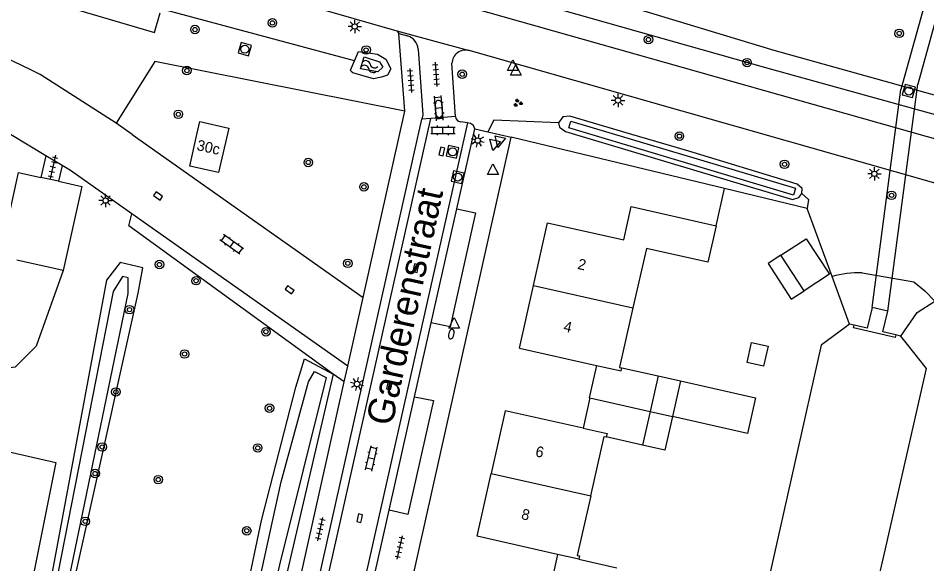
# Model space of a CAD drawing. Extents: x 128000 to 131008, y 398996 to 402500.
# Drawn here: x 128801.3 to 128886.2, y 399459.9 to 399510.9 of the extents above; entities that cross this region are included whole.
import ezdxf

# ---------------------------------------------------------------- set-up
doc = ezdxf.new("R2010")
doc.units = 0
for name, color, linetype in [('gg-afsc-hekwerk', 7, 'Continuous'), ('gg-anno-huisnummerreeks BGT', 7, 'Continuous'), ('gg-anno-openbare ruimte label', 7, 'Continuous'), ('gg-bbg-gedigitaliseerde bebouwing', 7, 'Continuous'), ('gg-bbg-gedigitaliseerde bijgebouw', 7, 'Continuous'), ('gg-bbg-hoofdgebouw', 7, 'Continuous'), ('gg-bbg-luifel en loopbrug', 7, 'Continuous'), ('gg-bbg-overig bouwwerk', 7, 'Continuous'), ('gg-bbg-tussenscheiding', 7, 'Continuous'), ('gg-knt-BGT kruinlijn', 7, 'Continuous'), ('gg-knt-verharding', 7, 'Continuous'), ('gg-knt-verharding nz', 7, 'Continuous'), ('gg-kntw-beschoeiing', 7, 'Continuous'), ('gg-kntw-bovenkant insteek waterloop', 7, 'Continuous'), ('gg-kntw-waterlijn', 7, 'Continuous'), ('gg-kwrk-duiker nz buis', 7, 'Continuous'), ('gg-kwrk-duiker nz vlak', 7, 'Continuous'), ('gg-kwrk-uitstroombak niveau min 01', 7, 'Continuous'), ('gt-grn-groengrens', 7, 'Continuous'), ('gt-grn-vlakafsluiter', 7, 'Continuous'), ('gt-symb-boom', 7, 'Continuous'), ('gt-symb-brandkraan', 7, 'Continuous'), ('gt-symb-groenvak', 7, 'Continuous'), ('gt-symb-klinker verharding', 7, 'Continuous'), ('gt-symb-kolk', 7, 'Continuous'), ('gt-symb-lichtmast', 7, 'Continuous'), ('gt-symb-rioolschacht', 7, 'Continuous'), ('gt-symb-tegel verharding', 7, 'Continuous'), ('gt-symb-waterafsluiter', 7, 'Continuous'), ('gt-symb-watersymbool', 7, 'Continuous')]:
    doc.layers.add(name, color=color, linetype=linetype)

# ---------------------------------------------------------------- blocks, each defined once
blk = doc.blocks.new('gt0-BR')
at = {"layer": 'gt-symb-brandkraan'}
for centre, radius, start, end in [((-0.244, 0), 0.206, 107.56694, 252.43307), ((0.599, -2.664), 3, 106.89205, 107.56694), ((0, -0.691), 0.938, 73.10799, 106.89205), ((-0.599, -2.664), 3, 72.43309, 73.10799), ((0.244, 0), 0.206, 287.56695, 72.43309), ((0.599, 2.664), 3, 252.43307, 253.10797), ((0, 0.691), 0.938, 253.10797, 286.89206), ((-0.599, 2.664), 3, 286.89206, 287.56695)]:
    blk.add_arc(centre, radius, start, end, dxfattribs=at)
blk = doc.blocks.new('gt0-WAFSL')
at = {"layer": 'gt-symb-waterafsluiter'}
for p, q in [((-0.5, -0.333), (0, 0.667)), ((0, 0.667), (0.5, -0.333)), ((0.5, -0.333), (-0.5, -0.333))]:
    blk.add_line(p, q, dxfattribs=at)
blk = doc.blocks.new('gt0-KOLK')
at = {"layer": 'gt-symb-kolk'}
blk.add_lwpolyline([(0, 0), (0.375, 0), (0.375, 0.4), (-0.375, 0.4), (-0.375, 0), (0, 0)], dxfattribs=at)
blk = doc.blocks.new('gt0-BOOM')
at = {"layer": 'gt-symb-boom'}
for radius in [0.4, 0.2]:
    blk.add_circle((0, 0), radius, dxfattribs=at)
blk = doc.blocks.new('gt0-RS')
at = {"layer": 'gt-symb-rioolschacht'}
blk.add_lwpolyline([(-0.5, -0.5), (0.5, -0.5), (0.5, 0.5), (-0.5, 0.5)], close=True, dxfattribs=at)
blk.add_circle((0, 0), 0.375, dxfattribs=at)
blk = doc.blocks.new('gt0-TEG1')
at = {"layer": 'gt-symb-tegel verharding'}
for p, q in [((-1.125, 0), (1.125, 0)), ((-0.9, -0.25), (-0.9, 0.25)), ((-0.45, -0.25), (-0.45, 0.25)), ((0, -0.25), (0, 0.25)), ((0.45, -0.25), (0.45, 0.25)), ((0.9, -0.25), (0.9, 0.25))]:
    blk.add_line(p, q, dxfattribs=at)
blk = doc.blocks.new('gt0-KL1')
at = {"layer": 'gt-symb-klinker verharding'}
for p, q in [((-1.15, 0.3), (1.15, 0.3)), ((-1, -0.3), (-1, 0.3)), ((-0.5, 0.3), (-0.5, 0.45)), ((0, -0.3), (0, 0.3)), ((0.5, 0.3), (0.5, 0.45)), ((1, -0.3), (1, 0.3)), ((-1.15, -0.3), (1.15, -0.3)), ((-0.5, -0.45), (-0.5, -0.3)), ((0.5, -0.45), (0.5, -0.3))]:
    blk.add_line(p, q, dxfattribs=at)
blk = doc.blocks.new('gt0-LMAST')
at = {"layer": 'gt-symb-lichtmast'}
for p, q in [((-0.182, 0.173), (-0.447, 0.438)), ((-0.005, 0.246), (-0.005, 0.621)), ((0.172, 0.173), (0.437, 0.438)), ((-0.255, -0.004), (-0.63, -0.004)), ((-0.182, -0.181), (-0.447, -0.446)), ((-0.005, -0.254), (-0.005, -0.629)), ((0.437, -0.446), (0.172, -0.181)), ((0.245, -0.004), (0.62, -0.004))]:
    blk.add_line(p, q, dxfattribs=at)
blk.add_circle((-0.005, -0.004), 0.25, dxfattribs=at)
blk = doc.blocks.new('gt0-GRVAK')
at = {"layer": 'gt-symb-groenvak'}
for p, q in [((-0.11, 0.189), (-0.228, 0.24)), ((-0.182, 0.153), (0.088, 0.153)), ((-0.091, 0.211), (-0.156, 0.322)), ((-0.047, 0.214), (-0.047, 0.393)), ((-0.004, 0.211), (0.061, 0.322)), ((0.015, 0.189), (0.133, 0.24)), ((0.262, -0.052), (0.197, 0.059)), ((0.305, -0.049), (0.305, 0.13)), ((0.349, -0.052), (0.414, 0.059)), ((-0.245, -0.228), (-0.363, -0.177)), ((-0.318, -0.264), (-0.047, -0.264)), ((-0.226, -0.206), (-0.291, -0.095)), ((-0.183, -0.203), (-0.183, -0.024)), ((-0.139, -0.206), (-0.074, -0.095)), ((-0.12, -0.228), (-0.002, -0.177)), ((0.243, -0.074), (0.125, -0.023)), ((0.17, -0.11), (0.441, -0.11)), ((0.368, -0.074), (0.486, -0.023))]:
    blk.add_line(p, q, dxfattribs=at)
blk = doc.blocks.new('gt0-WA')
at = {"layer": 'gt-symb-watersymbool'}
for centre, start, end in [((-0.323, 0.022), 28.07249, 151.92751), ((0.427, 0.422), 208.07248, 331.92751), ((-0.323, -0.428), 28.07249, 151.92751), ((0.427, -0.028), 208.07248, 331.92751)]:
    blk.add_arc(centre, 0.425, start, end, dxfattribs=at)

msp = doc.modelspace()

# ---------------------------------------------------------------- linework, layer by layer
at = {"layer": 'gg-afsc-hekwerk'}
msp.add_lwpolyline([(128798.155, 399470.913), (128804.835, 399469.366), (128784.728, 399368.915)], dxfattribs=at)
at = {"layer": 'gg-bbg-gedigitaliseerde bebouwing'}
for points in [[(128855.31, 399478.44), (128857.623, 399477.92), (128857.69, 399478.22)], [(128854.069, 399472.575), (128856.308, 399472.072), (128856.237, 399471.758)]]:
    msp.add_lwpolyline(points, dxfattribs=at)
at = {"layer": 'gg-bbg-gedigitaliseerde bijgebouw'}
for p, q in [((128874.706, 399485.398), (128872.532, 399488.723)), ((128861.07, 399477.46), (128860.322, 399474.133)), ((128861.07, 399477.46), (128863.168, 399476.988)), ((128863.168, 399476.988), (128862.41, 399473.657)), ((128860.322, 399474.133), (128859.617, 399470.998))]:
    msp.add_line(p, q, dxfattribs=at)
for points in [[(128872.532, 399488.723), (128874.898, 399490.27), (128877.072, 399486.944), (128874.706, 399485.398)], [(128871.349, 399480.228), (128870.93, 399478.367), (128869.386, 399478.714), (128869.805, 399480.575), (128871.349, 399480.228)], [(128862.41, 399473.657), (128861.698, 399470.53), (128859.617, 399470.998)]]:
    msp.add_lwpolyline(points, dxfattribs=at)
at = {"layer": 'gg-bbg-hoofdgebouw'}
for p, q in [((128848.12, 399480.05), (128849.44, 399485.905)), ((128858.729, 399483.811), (128857.482, 399478.267)), ((128848.12, 399480.05), (128855.31, 399478.44)), ((128846.81, 399474.2), (128845.49, 399468.345)), ((128854.069, 399472.575), (128846.81, 399474.2)), ((128853.671, 399460.354), (128851.695, 399460.798))]:
    msp.add_line(p, q, dxfattribs=at)
for points in [[(128818.016, 399500), (128818.293, 399501.201), (128820.979, 399500.599), (128820.019, 399496.437), (128817.333, 399497.039), (128818.016, 399500)], [(128849.44, 399485.905), (128850.76, 399491.76), (128857.862, 399490.16), (128858.563, 399493.272), (128866.494, 399491.485)], [(128866.494, 399491.485), (128865.725, 399488.073), (128859.98, 399489.37), (128858.729, 399483.811)], [(128857.482, 399478.267), (128857.48, 399478.26), (128857.69, 399478.22)], [(128854.783, 399466.251), (128856.032, 399471.804), (128856.237, 399471.758)], [(128851.695, 399460.798), (128844.17, 399462.49), (128845.49, 399468.345)], [(128854.783, 399466.251), (128853.534, 399460.702), (128853.739, 399460.656), (128853.671, 399460.354)]]:
    msp.add_lwpolyline(points, dxfattribs=at)
at = {"layer": 'gg-bbg-luifel en loopbrug'}
for p, q in [((128857.69, 399478.22), (128861.07, 399477.46)), ((128854.704, 399475.412), (128854.069, 399472.575)), ((128854.704, 399475.412), (128860.322, 399474.133)), ((128859.617, 399470.998), (128856.237, 399471.758)), ((128853.671, 399460.354), (128857.232, 399459.553))]:
    msp.add_line(p, q, dxfattribs=at)
for points in [[(128872.532, 399488.723), (128871.343, 399487.946), (128873.517, 399484.62), (128874.706, 399485.398)], [(128855.31, 399478.44), (128854.636, 399475.427), (128854.704, 399475.412)], [(128863.168, 399476.988), (128870.176, 399475.411), (128869.426, 399472.078), (128862.41, 399473.657)], [(128851.695, 399460.798), (128851.045, 399457.917), (128850.87, 399457.956), (128850.859, 399457.908)]]:
    msp.add_lwpolyline(points, dxfattribs=at)
at = {"layer": 'gg-bbg-overig bouwwerk'}
for p, q in [((128805.079, 399495.631), (128803.448, 399495.993)), ((128805.513, 399487.296), (128801.2, 399488.252))]:
    msp.add_line(p, q, dxfattribs=at)
for points in [[(128799.618, 399488.603), (128801.36, 399496.456), (128803.448, 399495.993)], [(128805.079, 399495.631), (128807.254, 399495.148), (128805.513, 399487.296)]]:
    msp.add_lwpolyline(points, dxfattribs=at)
at = {"layer": 'gg-bbg-tussenscheiding'}
for p, q in [((128849.44, 399485.905), (128858.729, 399483.811)), ((128860.322, 399474.133), (128862.41, 399473.657)), ((128845.49, 399468.345), (128854.783, 399466.251))]:
    msp.add_line(p, q, dxfattribs=at)
at = {"layer": 'gg-knt-BGT kruinlijn'}
msp.add_lwpolyline([(128880.13, 399487.09), (128884.961, 399486.258), (128885.983, 399485.39), (128886.922, 399484.431)], dxfattribs=at)
msp.add_arc((128879.868, 399477.78), 9.314, 88.38986, 105.84006, dxfattribs=at)
at = {"layer": 'gg-knt-verharding'}
for p, q in [((128828.863, 399511.924), (128836.69, 399509.691)), ((128836.69, 399509.691), (128843.43, 399507.84)), ((128836.69, 399509.691), (128836.88, 399509.44)), ((128837.43, 399502.17), (128836.88, 399509.44)), ((128836.88, 399509.44), (128837.68, 399509.21)), ((128952.017, 399476.947), (128843.43, 399507.84)), ((128842.15, 399501.681), (128841.819, 399506.651)), ((128810.462, 399501.067), (128803.376, 399505.585)), ((128833.527, 399484.78), (128837.43, 399502.17)), ((128826.918, 399447.541), (128839.026, 399501.424)), ((128839.862, 399501.497), (128839.026, 399501.424)), ((128840.659, 399501.567), (128839.862, 399501.497)), ((128842.15, 399501.681), (128840.659, 399501.567)), ((128811.973, 399500), (128810.462, 399501.067)), ((128842.281, 399493.057), (128843.96, 399500.525)), ((128843.265, 399501.081), (128842.619, 399501.17)), ((128843.96, 399500.525), (128845.186, 399500.249)), ((128803.904, 399498.017), (128800.588, 399500)), ((128811.973, 399500), (128833.527, 399484.78)), ((128829.85, 399421.46), (128847.36, 399499.76)), ((128845.186, 399500.249), (128847.36, 399499.76)), ((128803.904, 399498.017), (128803.448, 399495.993)), ((128805.418, 399497.112), (128803.904, 399498.017)), ((128805.418, 399497.112), (128805.079, 399495.631)), ((128832.092, 399478.382), (128811.938, 399492.598)), ((128832.092, 399478.382), (128833.527, 399484.78)), ((128838.337, 399475.515), (128839.887, 399482.408)), ((128831.758, 399476.894), (128832.092, 399478.382)), ((128798.36, 399328.07), (128831.758, 399476.894)), ((128834.405, 399458.021), (128835.96, 399464.94))]:
    msp.add_line(p, q, dxfattribs=at)
for points in [[(128961.54, 399478.33), (128954.59, 399480.44), (128829.99, 399515.72)], [(128838.68, 399507.97), (128839.11, 399501.83), (128839.026, 399501.424)], [(128840.659, 399501.567), (128840.442, 399501.647), (128840.34, 399501.85), (128840.279, 399502.87)], [(128840.867, 399502.905), (128840.929, 399501.89), (128840.858, 399501.678), (128840.659, 399501.567)], [(128843.96, 399500.525), (128843.834, 399500.84), (128843.56, 399501.04), (128843.265, 399501.081)], [(128811.938, 399492.598), (128806.211, 399496.638), (128805.418, 399497.112)], [(128842.281, 399493.057), (128844.019, 399492.697), (128841.644, 399482.036), (128839.887, 399482.408)], [(128838.337, 399475.515), (128840.089, 399475.171), (128837.715, 399464.521), (128835.96, 399464.94)]]:
    msp.add_lwpolyline(points, dxfattribs=at)
for centre, radius, start, end in [((128777.242, 399455.826), 56.205, 62.29093, 77.35346), ((128837.253, 399507.842), 1.433, 5.11516, 72.65383), ((128843.11, 399506.588), 1.293, 75.67145, 177.18698), ((128840.573, 399502.888), 0.295, 3.30359, 183.5093), ((128842.734, 399501.746), 0.588, 186.37778, 258.71415)]:
    msp.add_arc(centre, radius, start, end, dxfattribs=at)
at = {"layer": 'gg-knt-verharding nz'}
for p, q in [((128827.698, 399447.366), (128839.862, 399501.497)), ((128843.265, 399501.081), (128831.021, 399446.619)), ((128839.887, 399482.408), (128842.281, 399493.057)), ((128835.96, 399464.94), (128838.337, 399475.515))]:
    msp.add_line(p, q, dxfattribs=at)
at = {"layer": 'gg-kntw-beschoeiing'}
for p, q in [((128878.96, 399482.29), (128878.551, 399481.989)), ((128879.385, 399482.191), (128878.96, 399482.29)), ((128883.73, 399481.18), (128883.282, 399481.281)), ((128884.237, 399480.543), (128883.73, 399481.18)), ((128879.906, 399450.772), (128882.221, 399460.917))]:
    msp.add_line(p, q, dxfattribs=at)
for points in [[(128878.551, 399481.989), (128876.3, 399480.33), (128864.02, 399425.55), (128866.02, 399422.51), (128866.202, 399422.471)], [(128882.221, 399460.917), (128886.15, 399478.14), (128884.237, 399480.543)]]:
    msp.add_lwpolyline(points, dxfattribs=at)
at = {"layer": 'gg-kntw-bovenkant insteek waterloop'}
msp.add_line((128830.733, 399477.637), (128811.055, 399393.034), dxfattribs=at)
for points in [[(128962.195, 399481.417), (128960.297, 399481.379), (128943.164, 399486.67), (128921.16, 399492.726), (128896.768, 399499.112), (128871.129, 399506.222), (128846.145, 399513.323), (128836.883, 399516.012), (128836.072, 399516.265), (128834.773, 399517.135), (128834.862, 399517.663)], [(128834.862, 399517.663), (128837.225, 399517.643), (128845.846, 399515.381), (128856.967, 399512.374), (128871.899, 399507.874), (128898.112, 399500.569), (128921.714, 399493.886), (128945.614, 399487.822), (128955.512, 399484.866)], [(128833.112, 399507.75), (128834.868, 399507.51), (128835.655, 399507.038), (128836.128, 399506.131), (128835.813, 399505.54), (128835.262, 399505.343), (128834.49, 399505.19), (128832.582, 399505.765), (128832.409, 399505.871), (128832.348, 399506.007), (128833.112, 399507.75)], [(128852.847, 399501.706), (128852.177, 399501.636), (128851.79, 399501.076)], [(128874.05, 399495.358), (128863.626, 399498.543), (128858.628, 399500), (128852.847, 399501.706)], [(128851.79, 399501.076), (128851.86, 399500.681), (128852.416, 399500.269), (128873.619, 399493.921), (128874.215, 399494.123), (128874.496, 399494.485)], [(128874.496, 399494.485), (128874.531, 399494.947), (128874.05, 399495.358)], [(128803.067, 399442.589), (128812.528, 399485.199), (128812.953, 399487.543), (128810.829, 399488.035), (128809.574, 399486.407), (128801.421, 399442.589)], [(128824.046, 399463.968), (128827.245, 399476.425), (128828.054, 399479.055), (128830.733, 399477.637)], [(128797.245, 399327.565), (128797.126, 399327.417), (128796.884, 399327.283), (128796.563, 399327.205), (128796.196, 399327.23), (128795.908, 399327.344), (128795.491, 399327.741), (128795.402, 399327.972), (128797.236, 399336.732), (128806.448, 399379.997), (128815.247, 399422.136), (128824.046, 399463.968)]]:
    msp.add_lwpolyline(points, dxfattribs=at)
at = {"layer": 'gg-kntw-waterlijn'}
for points in [[(128833.641, 399507.25), (128835.07, 399506.777), (128835.378, 399506.284), (128834.91, 399505.841), (128833.298, 399506.124), (128833.641, 399507.25)], [(128852.927, 399501.246), (128873.922, 399494.976), (128873.733, 399494.343), (128852.74, 399500.612), (128852.927, 399501.246)], [(128810.198, 399485.327), (128797.868, 399422.684), (128786.765, 399368.103), (128779.399, 399334.405), (128780.086, 399334.255), (128782.66, 399346.031), (128788.699, 399373.657), (128796.84, 399413.725), (128806.078, 399458.544), (128811.577, 399485.143), (128811.577, 399486.615), (128811.071, 399486.753), (128810.198, 399485.327)], [(128825.883, 399467.572), (128828.436, 399476.909), (128828.988, 399477.875), (128830.069, 399477.323), (128825.714, 399459.817), (128815.978, 399417.191), (128803.768, 399361.244), (128796.906, 399327.862), (128795.952, 399328.058), (128806.15, 399376.081), (128816.177, 399423.298), (128825.883, 399467.572)]]:
    msp.add_lwpolyline(points, dxfattribs=at)
at = {"layer": 'gg-kwrk-duiker nz buis'}
msp.add_line((128832.732, 399506.883), (128812.908, 399512.184), dxfattribs=at)
at = {"layer": 'gg-kwrk-duiker nz vlak'}
for p, q in [((128886.915, 399515.6), (128883.759, 399504.206)), ((128888.261, 399515.289), (128885.332, 399504.712)), ((128882.52, 399483.52), (128885.332, 399504.712)), ((128881.06, 399483.86), (128883.759, 399504.206))]:
    msp.add_line(p, q, dxfattribs=at)
at = {"layer": 'gg-kwrk-uitstroombak niveau min 01'}
msp.add_line((128882.52, 399483.52), (128881.06, 399483.86), dxfattribs=at)
for points in [[(128881.06, 399483.86), (128880.599, 399481.908), (128879.385, 399482.191)], [(128883.282, 399481.281), (128882.067, 399481.567), (128882.52, 399483.52)], [(128883.282, 399481.281), (128883.225, 399481.037), (128879.327, 399481.943), (128879.385, 399482.191)]]:
    msp.add_lwpolyline(points, dxfattribs=at)
at = {"layer": 'gt-grn-groengrens'}
msp.add_line((128831.758, 399476.894), (128830.733, 399477.637), dxfattribs=at)
for points in [[(128723.815, 399536.501), (128806.652, 399511.692), (128814.055, 399509.511), (128814.575, 399511.365)], [(128837.43, 399502.17), (128814.083, 399506.809), (128810.462, 399501.067)], [(128851.79, 399501.076), (128845.732, 399501.342), (128845.186, 399500.249)], [(128874.496, 399494.485), (128875.122, 399493.925), (128874.996, 399493.085)], [(128830.733, 399477.637), (128811.662, 399491.462), (128811.938, 399492.598)], [(128805.513, 399487.296), (128802.986, 399480.23), (128801.049, 399478.292), (128799.853, 399478.107)]]:
    msp.add_lwpolyline(points, dxfattribs=at)
at = {"layer": 'gt-grn-vlakafsluiter'}
for p, q in [((128867.275, 399494.95), (128847.36, 399499.76)), ((128866.494, 399491.485), (128867.275, 399494.95)), ((128874.996, 399493.085), (128867.275, 399494.95)), ((128877.326, 399486.74), (128874.996, 399493.085)), ((128878.96, 399482.29), (128877.326, 399486.74))]:
    msp.add_line(p, q, dxfattribs=at)
msp.add_lwpolyline([(128883.73, 399481.18), (128885.26, 399483.38), (128886.922, 399484.431)], dxfattribs=at)

# ---------------------------------------------------------------- block references
at = {"layer": 'gt-symb-boom'}
for p in [(128825.056, 399510.42), (128817.83, 399509.797), (128883.598, 399509.44), (128860.17, 399508.855), (128833.806, 399507.888), (128817.075, 399505.969), (128869.383, 399506.707), (128842.789, 399505.623), (128816.272, 399501.883), (128863.064, 399499.843), (128828.41, 399497.394), (128872.888, 399497.213), (128833.609, 399495.103), (128882.876, 399494.32), (128814.506, 399487.855), (128832.102, 399487.969), (128817.928, 399486.348), (128811.715, 399483.646), (128824.457, 399481.579), (128816.862, 399479.506), (128810.448, 399475.962), (128824.798, 399474.446), (128809.171, 399470.825), (128823.685, 399470.734), (128808.504, 399468.345), (128814.402, 399467.777), (128807.584, 399463.882), (128822.66, 399463.003)]:
    msp.add_blockref('gt0-BOOM', p, dxfattribs=at)
at = {"layer": 'gt-symb-brandkraan', "rotation": 77.35314649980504}
msp.add_blockref('gt0-BR', (128841.768, 399481.372), dxfattribs=at)
at = {"layer": 'gt-symb-groenvak'}
msp.add_blockref('gt0-GRVAK', (128847.97, 399502.941), dxfattribs=at)
at = {"layer": 'gt-symb-klinker verharding'}
for p, rotation in [((128840.6, 399502.458), 94.70180831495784), ((128821.265, 399489.739), 144.3557998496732), ((128834.308, 399469.753), 77.35314650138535)]:
    msp.add_blockref('gt0-KL1', p, dxfattribs=dict(at, rotation=rotation))
msp.add_blockref('gt0-KL1', (128840.988, 399500.389), dxfattribs=at)
at = {"layer": 'gt-symb-kolk'}
for p, rotation in [((128841.082, 399498.364), 77.17287657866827), ((128814.502, 399494.422), 145.3084711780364), ((128838.648, 399487.48), 77.17287657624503), ((128826.792, 399485.659), 142.35108357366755), ((128836.185, 399476.544), 77.17287657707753), ((128833.404, 399464.135), 77.17287657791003)]:
    msp.add_blockref('gt0-KOLK', p, dxfattribs=dict(at, rotation=rotation))
at = {"layer": 'gt-symb-lichtmast'}
for p in [(128832.753, 399510.087), (128857.337, 399503.188), (128881.279, 399496.33), (128809.486, 399493.832)]:
    msp.add_blockref('gt0-LMAST', p, dxfattribs=at)
for p, rotation in [((128844.228, 399499.44), 76.22785456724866), ((128832.959, 399476.711), 77.17287657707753)]:
    msp.add_blockref('gt0-LMAST', p, dxfattribs=dict(at, rotation=rotation))
at = {"layer": 'gt-symb-rioolschacht'}
for p, rotation in [((128822.479, 399507.959), 74.21205294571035), ((128884.491, 399504.057), -14.95356475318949), ((128841.88, 399498.38), 77.35314650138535), ((128842.36, 399496.016), 77.35314650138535)]:
    msp.add_blockref('gt0-RS', p, dxfattribs=dict(at, rotation=rotation))
at = {"layer": 'gt-symb-tegel verharding'}
for p, rotation in [((128840.341, 399505.615), -85.64084837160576), ((128837.976, 399505.05), -85.64084837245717), ((128804.558, 399496.972), -102.95164711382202), ((128829.534, 399463.154), 77.35314650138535), ((128836.955, 399461.435), 77.35314650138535)]:
    msp.add_blockref('gt0-TEG1', p, dxfattribs=dict(at, rotation=rotation))
at = {"layer": 'gt-symb-waterafsluiter'}
for p in [(128847.512, 399506.314), (128847.801, 399505.868), (128845.657, 399496.606), (128842.041, 399482.255)]:
    msp.add_blockref('gt0-WAFSL', p, dxfattribs=at)
at = {"layer": 'gt-symb-waterafsluiter', "rotation": 167.29726808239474}
for p in [(128845.786, 399499.14), (128846.264, 399499.443)]:
    msp.add_blockref('gt0-WAFSL', p, dxfattribs=at)
at = {"layer": 'gt-symb-watersymbool', "rotation": -15.969016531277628}
msp.add_blockref('gt0-WA', (128834.079, 399506.356), dxfattribs=at)

# ---------------------------------------------------------------- texts
at = {"layer": 'gg-anno-huisnummerreeks BGT'}
for s, rotation, p in [('30c', 347.4, (128817.929, 399498.555)), ('2', 347.3, (128853.493, 399487.461)), ('4', 347.3, (128852.18, 399481.637)), ('6', 347.3, (128849.558, 399469.968)), ('8', 347.3, (128848.238, 399464.113))]:
    msp.add_text(s, height=1, rotation=rotation, dxfattribs=at).set_placement(p)
at = {"layer": 'gg-anno-openbare ruimte label'}
msp.add_text('Garderenstraat', height=2.5, rotation=77.7, dxfattribs=at).set_placement((128836.227, 399472.696))

doc.saveas('drawing.dxf')
